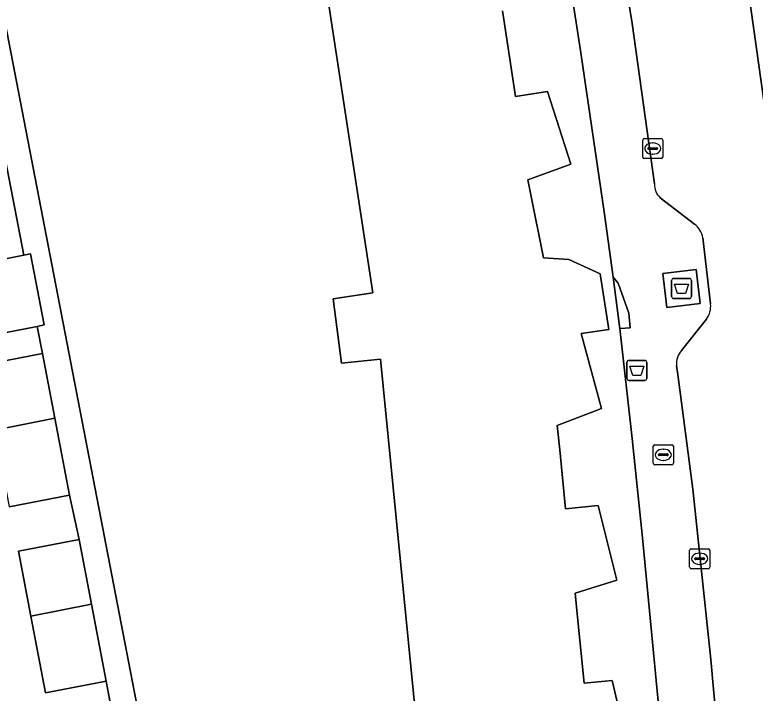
# Model space of a CAD drawing. Extents: x 162172 to 163187, y 382874 to 383685.
# Drawn here: x 163119.6 to 163156.59, y 383352.09 to 383385.96 of the extents above; entities that cross this region are included whole.
import ezdxf

# ---------------------------------------------------------------- set-up
doc = ezdxf.new("R2010")
doc.units = 0
for name, color, linetype in [('IMGEO_Afval_apart_plaats', 7, 'Continuous'), ('IMGEO_Afvalbak', 7, 'Continuous'), ('IMGEO_Berm_groen', 7, 'Continuous'), ('IMGEO_Brandkraan', 7, 'Continuous'), ('IMGEO_Erf', 7, 'Continuous'), ('IMGEO_Kolk', 7, 'Continuous'), ('IMGEO_Pand', 7, 'Continuous'), ('IMGEO_Rijbaan_lokaal_open', 7, 'Continuous'), ('IMGEO_Voetpad_gesloten', 7, 'Continuous'), ('IMGEO_Voetpad_open', 7, 'Continuous')]:
    doc.layers.add(name, color=color, linetype=linetype)

msp = doc.modelspace()

# ---------------------------------------------------------------- linework, layer by layer
at = {"layer": 'IMGEO_Afval_apart_plaats'}
for p, q in [((163152.418, 383371.896), (163152.418, 383372.696)), ((163152.418, 383372.696), (163152.418, 383371.896)), ((163152.518, 383372.796), (163153.308, 383372.796)), ((163153.308, 383372.796), (163152.518, 383372.796)), ((163153.408, 383372.696), (163153.408, 383371.896)), ((163153.408, 383371.896), (163153.408, 383372.696)), ((163153.308, 383371.796), (163152.518, 383371.796)), ((163152.518, 383371.796), (163153.308, 383371.796))]:
    msp.add_line(p, q, dxfattribs=at)
msp.add_lwpolyline([(163152.561, 383372.51), (163153.265, 383372.51), (163153.116, 383372.04), (163152.71, 383372.04), (163152.561, 383372.51)], dxfattribs=at)
for centre, start, end in [((163152.518, 383372.696), 90, 180), ((163152.518, 383372.696), 90, 180), ((163153.308, 383372.696), 0, 90), ((163153.308, 383372.696), 360, 90), ((163152.518, 383371.896), 180, 270), ((163152.518, 383371.896), 180, 270), ((163153.308, 383371.896), 270, 0), ((163153.308, 383371.896), 270, 0)]:
    msp.add_arc(centre, 0.1, start, end, dxfattribs=at)
at = {"layer": 'IMGEO_Afvalbak'}
for p, q in [((163150.184, 383367.808), (163150.184, 383368.608)), ((163150.184, 383368.608), (163150.184, 383367.808)), ((163150.284, 383368.708), (163151.074, 383368.708)), ((163151.074, 383368.708), (163150.284, 383368.708)), ((163151.174, 383368.608), (163151.174, 383367.808)), ((163151.174, 383367.808), (163151.174, 383368.608)), ((163151.074, 383367.708), (163150.284, 383367.708)), ((163150.284, 383367.708), (163151.074, 383367.708))]:
    msp.add_line(p, q, dxfattribs=at)
msp.add_lwpolyline([(163150.327, 383368.422), (163151.031, 383368.422), (163150.882, 383367.952), (163150.476, 383367.952), (163150.327, 383368.422)], dxfattribs=at)
for centre, start, end in [((163150.284, 383368.608), 90, 180), ((163150.284, 383368.608), 90, 180), ((163151.074, 383368.608), 0, 90), ((163151.074, 383368.608), 360, 90), ((163150.284, 383367.808), 180, 270), ((163150.284, 383367.808), 180, 270), ((163151.074, 383367.808), 270, 0), ((163151.074, 383367.808), 270, 0)]:
    msp.add_arc(centre, 0.1, start, end, dxfattribs=at)
at = {"layer": 'IMGEO_Berm_groen'}
msp.add_lwpolyline([(163125.575, 383535.417), (163126.299, 383532.14), (163131.566, 383507.901), (163135.801, 383489.318), (163137.519, 383481.777), (163142.959, 383457.9), (163150.44, 383421.213), (163154.448, 383398.575), (163156.253, 383387.149), (163158.806, 383368.966), (163159.939, 383357.503)], dxfattribs=at)
at = {"layer": 'IMGEO_Brandkraan'}
for p, q in [((163151.501, 383363.568), (163151.501, 383364.42)), ((163151.576, 383364.494), (163152.428, 383364.494)), ((163152.502, 383364.42), (163152.502, 383363.568)), ((163151.76, 383363.988), (163151.76, 383364)), ((163151.803, 383364.037), (163152.201, 383364.037)), ((163151.989, 383364.274), (163152.014, 383364.274)), ((163152.244, 383364), (163152.244, 383363.988)), ((163152.198, 383363.951), (163151.8, 383363.951)), ((163152.012, 383363.714), (163151.987, 383363.714)), ((163152.428, 383363.494), (163151.576, 383363.494))]:
    msp.add_line(p, q, dxfattribs=at)
for points in [[(163151.501, 383363.568), (163151.501, 383364.42)], [(163151.576, 383364.494), (163152.428, 383364.494)], [(163152.502, 383364.42), (163152.502, 383363.568)], [(163152.428, 383363.494), (163151.576, 383363.494)]]:
    msp.add_lwpolyline(points, dxfattribs=at)
for centre, radius, start, end in [((163151.578, 383364.418), 0.0765, 91.552, 178.448), ((163151.578, 383364.418), 0.0765, 91.552, 178.448), ((163152.426, 383364.418), 0.0765, 1.552, 88.448), ((163152.426, 383364.418), 0.0765, 1.552, 88.448), ((163151.8, 383363.997), 0.0403, 85.8775, 175.7526), ((163151.797, 383363.987), 0.0366, 178.938, 274.7102), ((163152.201, 383363.994), 0.043, 264.8664, 352.4533), ((163152.205, 383363.999), 0.0386, 1.7309, 96.639), ((163151.578, 383363.57), 0.0765, 181.552, 268.448), ((163151.578, 383363.57), 0.0765, 181.552, 268.448), ((163152.426, 383363.57), 0.0765, 271.552, 358.448), ((163152.426, 383363.57), 0.0765, 271.552, 358.448)]:
    msp.add_arc(centre, radius, start, end, dxfattribs=at)
for centre, major_axis, ratio, start_param, end_param in [((163151.988, 383363.994), (-0.387, 0.002), 0.722429, 4.712389, 7.853982), ((163152.013, 383363.994), (-0.39, 0.002), 0.717154, 1.570796, 4.712389)]:
    msp.add_ellipse(centre, major_axis=major_axis, ratio=ratio, start_param=start_param, end_param=end_param, dxfattribs=at)
at = {"layer": 'IMGEO_Erf'}
for points in [[(163154.401, 383323.899), (163150.966, 383359.852), (163150.44, 383364.807), (163149.827, 383370.295), (163149.814, 383370.412), (163149.489, 383372.868), (163149.058, 383376.014), (163147.875, 383384.07), (163145.2, 383401.45), (163144.647, 383404.898), (163144.083, 383408.213), (163143.705, 383410.459), (163143.627, 383410.921), (163142.924, 383414.534), (163133.133, 383462.523)], [(163109.562, 383434.934), (163115.643, 383403.419), (163132.288, 383317.386), (163125.442, 383316.1), (163124.924, 383312.799), (163126.12, 383312.613), (163126.51, 383315.105), (163131.361, 383314.349), (163131.954, 383311.703), (163131.995, 383311.518), (163141.335, 383314.243), (163141.032, 383317.317), (163142.933, 383317.504), (163137.878, 383368.769), (163135.926, 383368.576), (163135.505, 383371.779), (163137.491, 383372.083), (163132.288, 383406.074), (163130.222, 383405.757), (163129.636, 383409.088), (163131.706, 383409.501), (163123.972, 383448.26)], [(163143.968, 383386.159), (163144.151, 383384.965), (163144.621, 383381.892), (163146.21, 383382.135), (163147.373, 383378.502), (163145.229, 383377.723), (163145.464, 383376.553), (163145.927, 383374.241), (163146.01, 383373.827), (163147.286, 383373.748), (163148.854, 383373.024), (163149.282, 383370.246), (163147.904, 383370.046), (163148.911, 383366.311), (163146.704, 383365.457), (163146.824, 383364.238), (163147.115, 383361.294), (163148.748, 383361.455), (163149.68, 383357.728), (163147.6, 383357.079), (163147.718, 383355.88), (163148.043, 383352.59), (163149.438, 383352.728), (163150.332, 383348.957)], [(163117.344, 383373.429), (163120.054, 383373.957), (163118.373, 383382.578)], [(163117.96, 383368.47), (163120.981, 383369.047), (163120.714, 383370.407), (163118.035, 383369.885)], [(163124.583, 383350.458), (163124.157, 383352.688), (163121.137, 383352.112), (163120.406, 383355.943), (163119.787, 383359.181), (163122.808, 383359.758), (163122.33, 383361.977), (163119.31, 383361.401)]]:
    msp.add_lwpolyline(points, dxfattribs=at)
at = {"layer": 'IMGEO_Kolk'}
for p, q in [((163150.97, 383378.858), (163150.97, 383379.71)), ((163151.045, 383379.784), (163151.897, 383379.784)), ((163151.458, 383379.564), (163151.483, 383379.564)), ((163151.971, 383379.71), (163151.971, 383378.858)), ((163151.229, 383379.278), (163151.229, 383379.29)), ((163151.667, 383379.241), (163151.269, 383379.241)), ((163151.272, 383379.327), (163151.67, 383379.327)), ((163151.713, 383379.29), (163151.713, 383379.278)), ((163151.897, 383378.784), (163151.045, 383378.784)), ((163151.481, 383379.004), (163151.456, 383379.004)), ((163153.318, 383358.376), (163153.318, 383359.228)), ((163153.393, 383359.302), (163154.245, 383359.302)), ((163154.319, 383359.228), (163154.319, 383358.376)), ((163153.577, 383358.796), (163153.577, 383358.808)), ((163153.62, 383358.845), (163154.018, 383358.845)), ((163153.806, 383359.082), (163153.831, 383359.082)), ((163154.061, 383358.808), (163154.061, 383358.796)), ((163154.015, 383358.759), (163153.617, 383358.759)), ((163153.829, 383358.522), (163153.804, 383358.522)), ((163154.245, 383358.302), (163153.393, 383358.302))]:
    msp.add_line(p, q, dxfattribs=at)
for points in [[(163150.97, 383378.858), (163150.97, 383379.71)], [(163151.045, 383379.784), (163151.897, 383379.784)], [(163151.971, 383379.71), (163151.971, 383378.858)], [(163151.897, 383378.784), (163151.045, 383378.784)], [(163153.318, 383358.376), (163153.318, 383359.228)], [(163153.393, 383359.302), (163154.245, 383359.302)], [(163154.319, 383359.228), (163154.319, 383358.376)], [(163154.245, 383358.302), (163153.393, 383358.302)]]:
    msp.add_lwpolyline(points, dxfattribs=at)
for centre, radius, start, end in [((163151.047, 383379.708), 0.0765, 91.552, 178.448), ((163151.047, 383379.708), 0.0765, 91.552, 178.448), ((163151.895, 383379.708), 0.0765, 1.552, 88.448), ((163151.895, 383379.708), 0.0765, 1.552, 88.448), ((163151.269, 383379.287), 0.0403, 85.8775, 175.7526), ((163151.266, 383379.277), 0.0366, 178.938, 274.7102), ((163151.67, 383379.284), 0.043, 264.8664, 352.4533), ((163151.674, 383379.289), 0.0386, 1.7309, 96.639), ((163151.047, 383378.86), 0.0765, 181.552, 268.448), ((163151.047, 383378.86), 0.0765, 181.552, 268.448), ((163151.895, 383378.86), 0.0765, 271.552, 358.448), ((163151.895, 383378.86), 0.0765, 271.552, 358.448), ((163153.395, 383359.226), 0.0765, 91.552, 178.448), ((163153.395, 383359.226), 0.0765, 91.552, 178.448), ((163154.243, 383359.226), 0.0765, 1.552, 88.448), ((163154.243, 383359.226), 0.0765, 1.552, 88.448), ((163153.617, 383358.805), 0.0403, 85.8775, 175.7526), ((163153.614, 383358.795), 0.0366, 178.938, 274.7102), ((163154.018, 383358.802), 0.043, 264.8664, 352.4533), ((163154.022, 383358.807), 0.0386, 1.7309, 96.639), ((163153.395, 383358.378), 0.0765, 181.552, 268.448), ((163153.395, 383358.378), 0.0765, 181.552, 268.448), ((163154.243, 383358.378), 0.0765, 271.552, 358.448), ((163154.243, 383358.378), 0.0765, 271.552, 358.448)]:
    msp.add_arc(centre, radius, start, end, dxfattribs=at)
for centre, major_axis, ratio, start_param, end_param in [((163151.457, 383379.284), (-0.387, 0.002), 0.722429, 4.712389, 7.853982), ((163151.482, 383379.284), (-0.39, 0.002), 0.717154, 1.570796, 4.712389), ((163153.805, 383358.802), (-0.387, 0.002), 0.722429, 4.712389, 7.853982), ((163153.83, 383358.802), (-0.39, 0.002), 0.717154, 1.570796, 4.712389)]:
    msp.add_ellipse(centre, major_axis=major_axis, ratio=ratio, start_param=start_param, end_param=end_param, dxfattribs=at)
at = {"layer": 'IMGEO_Pand'}
for points in [[(163123.972, 383448.26), (163131.706, 383409.501), (163129.636, 383409.088), (163130.222, 383405.757), (163132.288, 383406.074), (163137.491, 383372.083), (163135.505, 383371.779), (163135.926, 383368.576), (163137.878, 383368.769), (163142.933, 383317.504)], [(163150.332, 383348.957), (163149.438, 383352.728), (163148.043, 383352.59), (163147.718, 383355.88), (163147.6, 383357.079), (163149.68, 383357.728), (163148.748, 383361.455), (163147.115, 383361.294), (163146.824, 383364.238), (163146.704, 383365.457), (163148.911, 383366.311), (163147.904, 383370.046), (163149.282, 383370.246), (163148.854, 383373.024), (163147.286, 383373.748), (163146.01, 383373.827), (163145.927, 383374.241), (163145.464, 383376.553), (163145.229, 383377.723), (163147.373, 383378.502), (163146.21, 383382.135), (163144.621, 383381.892), (163144.151, 383384.965), (163143.968, 383386.159)]]:
    msp.add_lwpolyline(points, dxfattribs=at)
for points in [[(163120.375, 383374.02), (163120.054, 383373.957), (163117.344, 383373.429), (163118.035, 383369.885), (163120.714, 383370.407), (163121.066, 383370.476)], [(163118.579, 383365.231), (163121.596, 383365.824), (163120.981, 383369.047), (163117.96, 383368.47)], [(163118.579, 383365.231), (163119.31, 383361.401), (163122.33, 383361.977), (163121.596, 383365.824)], [(163120.406, 383355.943), (163123.423, 383356.536), (163122.808, 383359.758), (163119.787, 383359.181)], [(163120.406, 383355.943), (163121.137, 383352.112), (163124.157, 383352.688), (163123.423, 383356.536)]]:
    msp.add_lwpolyline(points, close=True, dxfattribs=at)
at = {"layer": 'IMGEO_Rijbaan_lokaal_open'}
for points in [[(163159.939, 383357.503), (163158.806, 383368.966), (163156.253, 383387.149), (163154.448, 383398.575), (163150.44, 383421.213), (163142.959, 383457.9), (163137.519, 383481.777), (163135.801, 383489.318), (163131.868, 383488.537), (163132.286, 383486.632)], [(163146.871, 383407.49), (163147.143, 383405.911), (163150.452, 383385.527), (163151.558, 383377.523)], [(163151.84, 383376.831), (163153.56, 383375.508)], [(163153.974, 383374.827), (163154.362, 383371.53)], [(163154.156, 383370.758), (163152.907, 383369.204)], [(163152.664, 383368.444), (163152.722, 383368.003), (163153.48, 383362.281), (163154.38, 383353.776), (163155.349, 383343.02), (163158.292, 383343.31), (163158.167, 383344.726)]]:
    msp.add_lwpolyline(points, dxfattribs=at)
for centre, radius, start, end in [((163152.472, 383377.492), 0.914, 178.0446, 226.2986), ((163152.924, 383374.655), 1.064, 9.3029, 53.2904), ((163153.273, 383371.407), 1.096, 323.675, 6.4437), ((163153.641, 383368.55), 0.983, 138.3255, 186.2125)]:
    msp.add_arc(centre, radius, start, end, dxfattribs=at)
at = {"layer": 'IMGEO_Voetpad_gesloten'}
msp.add_lwpolyline([(163153.641, 383373.245), (163151.983, 383373.048), (163152.185, 383371.347), (163153.843, 383371.544)], close=True, dxfattribs=at)
at = {"layer": 'IMGEO_Voetpad_open'}
for points in [[(163133.133, 383462.523), (163142.924, 383414.534), (163143.627, 383410.921), (163143.705, 383410.459), (163144.248, 383409.698), (163144.612, 383408.273), (163144.083, 383408.213), (163144.647, 383404.898), (163145.2, 383401.45), (163147.875, 383384.07), (163149.058, 383376.014), (163149.489, 383372.868), (163149.745, 383372.57), (163150.277, 383371.067), (163150.337, 383370.34), (163149.827, 383370.295), (163150.44, 383364.807), (163150.966, 383359.852), (163154.401, 383323.899)], [(163151.558, 383377.523), (163150.452, 383385.527), (163147.143, 383405.911), (163146.871, 383407.49)], [(163115.99, 383314.363), (163120.892, 383315.349), (163125.322, 383316.24), (163125.468, 383316.269), (163125.442, 383316.1), (163132.288, 383317.386), (163115.643, 383403.419)], [(163118.373, 383382.578), (163120.054, 383373.957), (163120.375, 383374.02), (163121.066, 383370.476), (163120.714, 383370.407), (163120.981, 383369.047), (163121.596, 383365.824), (163122.33, 383361.977), (163122.808, 383359.758), (163123.423, 383356.536), (163124.157, 383352.688), (163124.583, 383350.458)], [(163153.56, 383375.508), (163151.84, 383376.831)], [(163154.362, 383371.53), (163153.974, 383374.827)], [(163152.907, 383369.204), (163154.156, 383370.758)], [(163156.397, 383327.38), (163155.349, 383343.02), (163154.38, 383353.776), (163153.48, 383362.281), (163152.722, 383368.003), (163152.664, 383368.444)]]:
    msp.add_lwpolyline(points, dxfattribs=at)
for points in [[(163152.185, 383371.347), (163151.983, 383373.048), (163153.641, 383373.245), (163153.843, 383371.544)], [(163149.489, 383372.868), (163149.814, 383370.412), (163149.827, 383370.295), (163150.337, 383370.34), (163150.277, 383371.067), (163149.745, 383372.57)]]:
    msp.add_lwpolyline(points, close=True, dxfattribs=at)
for centre, radius, start, end in [((163152.472, 383377.492), 0.914, 178.0446, 226.2986), ((163152.924, 383374.655), 1.064, 9.3029, 53.2904), ((163153.273, 383371.407), 1.096, 323.675, 6.4437), ((163153.641, 383368.55), 0.983, 138.3255, 186.2125)]:
    msp.add_arc(centre, radius, start, end, dxfattribs=at)

doc.saveas('drawing.dxf')
